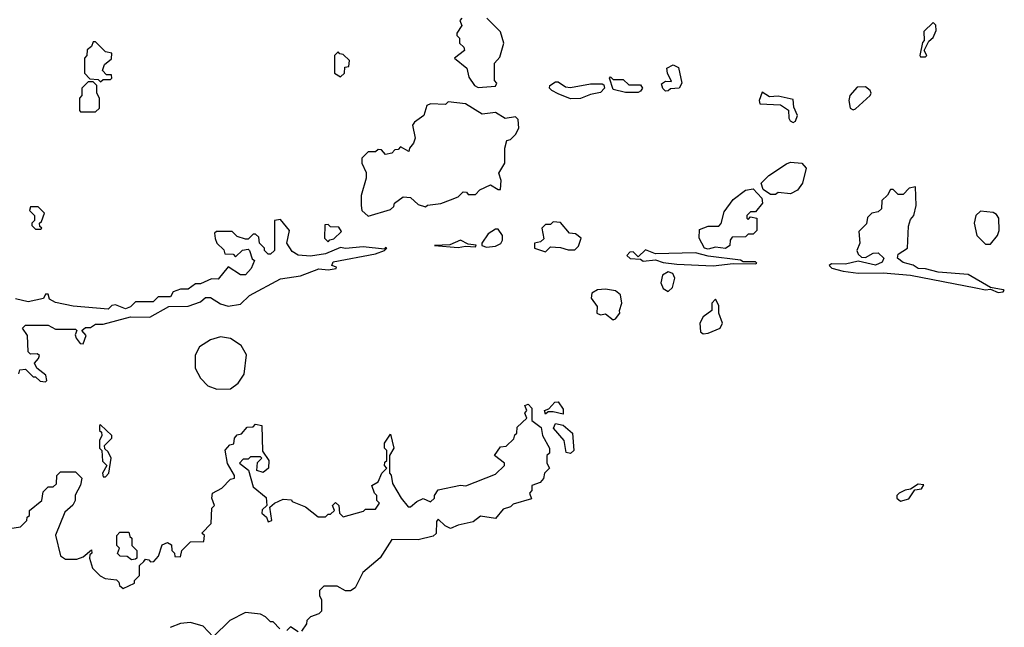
# Model space of a CAD drawing. Extents: x 2769579 to 2883812, y 684207 to 828660.
# Tile 428 of 505: x 2817401 to 2821340, y 799418 to 801849. Entities that reach past the tile are written whole.
import ezdxf

# ---------------------------------------------------------------- set-up
doc = ezdxf.new("R2010")
doc.units = 0

msp = doc.modelspace()

# ---------------------------------------------------------------- linework, layer by layer
at = {"layer": '0CON02XD'}
for points in [[(2819170, 801855), (2819162.5, 801845), (2819170, 801825), (2819150, 801795), (2819150, 801785), (2819160, 801775), (2819160, 801755), (2819178.3, 801738.3), (2819180, 801725), (2819140, 801695), (2819190, 801655), (2819198.3, 801618.3), (2819220, 801585), (2819235, 801577.5)], [(2819235, 801577.5), (2819305, 801582.5), (2819310, 801595), (2819300, 801605), (2819300, 801675), (2819321.7, 801698.3), (2819337.5, 801755), (2819325, 801800), (2819270, 801855)], [(2821025, 801700), (2821030, 801705), (2821020, 801725), (2821037.5, 801762.5), (2821055, 801777.5), (2821068, 801805), (2821066.4, 801826.4), (2821055, 801837.5), (2821018.3, 801801.7), (2821020, 801765), (2821013, 801757), (2821002.5, 801705), (2821005, 801700), (2821025, 801700)], [(2817725, 801600), (2817735, 801610), (2817765, 801610), (2817770, 801615), (2817768.3, 801628.3), (2817748.3, 801628.3), (2817732.5, 801645), (2817740, 801670), (2817768.3, 801691.7), (2817770, 801715), (2817745, 801720), (2817705, 801760), (2817695, 801760), (2817688.3, 801741.7), (2817671.7, 801728.3), (2817670, 801705), (2817660, 801695), (2817660, 801635), (2817681.7, 801611.7), (2817715, 801610), (2817725, 801600)], [(2818685, 801620), (2818700, 801635), (2818701.7, 801658.3), (2818718.3, 801661.7), (2818720, 801685), (2818695, 801710), (2818681.7, 801711.7), (2818675, 801720), (2818660, 801705), (2818660, 801635), (2818685, 801620)], [(2819985, 801563.3), (2819973.6, 801573.6), (2819968.3, 801591.7), (2819985, 801602.5), (2820008.3, 801601.7), (2819992.5, 801635), (2819990, 801655), (2820015, 801667.5), (2820037, 801657), (2820050, 801595), (2820040, 801575), (2820005, 801572.5), (2819995, 801563.8), (2819985, 801563.3)], [(2819875, 801557.5), (2819825, 801557.5), (2819775, 801570), (2819760, 801615), (2819765, 801620), (2819775, 801610), (2819815, 801610), (2819838.3, 801588.3), (2819885, 801587.5), (2819892.5, 801575), (2819885, 801562.5), (2819875, 801557.5)], [(2817705, 801480), (2817720, 801495), (2817720, 801535), (2817710, 801555), (2817710, 801585), (2817695, 801600), (2817675, 801600), (2817650, 801575), (2817650, 801545), (2817640, 801535), (2817640, 801485), (2817645, 801480), (2817705, 801480)], [(2819605, 801532.5), (2819555, 801552.5), (2819530, 801565), (2819520, 801575), (2819522.5, 801585), (2819545, 801600), (2819555, 801600), (2819585, 801580), (2819605, 801577.5), (2819685, 801592.5), (2819731.7, 801591.7), (2819738.3, 801588.3), (2819740, 801575), (2819725, 801557.5), (2819685, 801550), (2819645, 801533.3), (2819605, 801532.5)], [(2820735, 801487.5), (2820745, 801492.5), (2820803.3, 801545), (2820807.5, 801555), (2820803.3, 801565), (2820785, 801580), (2820751.7, 801578.3), (2820722.5, 801545), (2820717.5, 801525), (2820723.3, 801495), (2820735, 801487.5)], [(2820495, 801437.5), (2820505, 801442.5), (2820512.5, 801465), (2820498.3, 801498.3), (2820495, 801530), (2820435, 801542.5), (2820400.7, 801540.7), (2820371.7, 801558.3), (2820360, 801525), (2820361.7, 801511.7), (2820445, 801507.5), (2820476.7, 801486.7), (2820477.5, 801455), (2820483.6, 801443.6), (2820495, 801437.5)], [(2818795, 801062.5), (2818885, 801090), (2818898.3, 801101.7), (2818900, 801115), (2818935, 801140), (2818965, 801137.5), (2818995, 801110), (2819025, 801100), (2819033, 801107), (2819086.4, 801113.6), (2819125, 801127.5), (2819155, 801140), (2819175, 801160), (2819188.3, 801158.3), (2819195, 801150), (2819225, 801150), (2819241.7, 801168.3), (2819285, 801187.5), (2819315, 801170), (2819325, 801170), (2819327.5, 801205), (2819317.5, 801235), (2819342.5, 801275), (2819342.5, 801335), (2819350, 801365), (2819365, 801370), (2819385, 801390), (2819397.5, 801415), (2819395, 801450), (2819385, 801460), (2819343, 801453), (2819305, 801477.5), (2819250.7, 801470.7), (2819185, 801512.5), (2819115, 801520), (2819105, 801510), (2819045, 801512.5), (2819030, 801505), (2819017.5, 801465), (2818980.7, 801439.3), (2818973, 801427), (2818983.8, 801375), (2818976.7, 801355), (2818960, 801335), (2818958.3, 801321.7), (2818925, 801340), (2818915, 801330), (2818901.7, 801328.3), (2818890, 801315), (2818865, 801310), (2818848.3, 801328.3), (2818835, 801330), (2818825, 801320), (2818795, 801320), (2818770, 801295), (2818770, 801275), (2818787, 801237), (2818787.5, 801215), (2818767.5, 801145), (2818767.5, 801105), (2818770, 801085), (2818795, 801062.5)], [(2820425, 801150), (2820405, 801150), (2820375, 801170), (2820367.5, 801195), (2820397.5, 801225), (2820468.3, 801271.7), (2820485, 801278.8), (2820530, 801275), (2820547.5, 801255), (2820533.3, 801195), (2820513, 801167), (2820485, 801152.5), (2820435, 801157.5), (2820425, 801150)], [(2820155, 800930), (2820141.2, 800935), (2820120, 800975), (2820121.2, 801008.8), (2820155, 801023.3), (2820197.5, 801022.5), (2820206.7, 801033.3), (2820220, 801080), (2820255, 801130), (2820305, 801166.2), (2820335, 801172.5), (2820370, 801135), (2820372.5, 801115), (2820345, 801080), (2820325, 801080), (2820310, 801065), (2820310, 801055), (2820315, 801050), (2820325, 801060), (2820350, 801055), (2820350, 801005), (2820335, 800990), (2820315, 800990), (2820305, 800980), (2820251.7, 800978.3), (2820243, 800967), (2820242.5, 800945), (2820225, 800933.8), (2820185, 800938), (2820155, 800930)], [(2821315, 800757.5), (2821335, 800760), (2821340, 800765), (2821335, 800767.5), (2821285, 800777.5), (2821195, 800828.8), (2821075, 800838), (2821025, 800852), (2820995, 800853.8), (2820975, 800866.2), (2820935, 800877.5), (2820912.5, 800895), (2820915, 800910), (2820952.5, 800935), (2820957, 801023), (2820965, 801050), (2820977.5, 801065), (2820987.5, 801105), (2820985, 801180), (2820960, 801175), (2820935, 801150), (2820915, 801150), (2820895, 801170), (2820885, 801170), (2820873, 801147), (2820850, 801125), (2820848.3, 801091.7), (2820835, 801080), (2820810, 801075), (2820793, 801057), (2820788.3, 801031.7), (2820758.3, 801001.7), (2820762.5, 800955), (2820750, 800925), (2820755, 800910), (2820768.3, 800898.3), (2820785, 800897.5), (2820815.9, 800914.1), (2820836, 800916), (2820857.5, 800895), (2820851.7, 800878.3), (2820825, 800866.2), (2820755, 800883.3), (2820705, 800871.2), (2820648.3, 800871.7), (2820640, 800865), (2820650, 800855), (2820695, 800842), (2820755, 800834), (2820855, 800836.2), (2820965, 800826.7), (2821226.4, 800776.4), (2821265, 800767.5), (2821285, 800770), (2821315, 800757.5)], [(2817485, 801010), (2817490, 801015), (2817481.7, 801021.7), (2817480, 801035), (2817488.3, 801041.7), (2817500, 801075), (2817475, 801100), (2817445, 801100), (2817440, 801085), (2817460, 801065), (2817460, 801045), (2817450, 801035), (2817450, 801025), (2817465, 801010), (2817485, 801010)], [(2821285, 800950), (2821312.5, 800985), (2821320, 801005), (2821317.5, 801055), (2821309.3, 801069.3), (2821295, 801077.5), (2821245, 801082.5), (2821226.7, 801065), (2821220, 801035), (2821230, 800985), (2821265, 800950), (2821285, 800950)], [(2817398.3, 800431.7), (2817401.7, 800448.3), (2817425, 800450), (2817455, 800420), (2817465, 800420), (2817483, 800403), (2817505, 800400), (2817510, 800405), (2817506.1, 800426.1), (2817470, 800455), (2817460, 800475), (2817477, 800493), (2817480, 800505), (2817471.7, 800511.7), (2817445, 800510), (2817435, 800520), (2817432.5, 800585), (2817412.5, 800615), (2817425, 800626.7), (2817515, 800626.2), (2817545, 800610), (2817625, 800610), (2817630, 800605), (2817622.5, 800587.5), (2817627.5, 800575), (2817643.6, 800553.6), (2817655, 800552.5), (2817667.5, 800585), (2817650, 800605), (2817665, 800617.5), (2817685, 800617.5), (2817705, 800630), (2817735, 800630), (2817845, 800660), (2817921.7, 800658.3), (2817998.3, 800701.7), (2818075, 800702.5), (2818125, 800720), (2818145, 800737.5), (2818165, 800737.5), (2818205, 800712.5), (2818235, 800702.5), (2818285, 800710), (2818320, 800745), (2818445, 800812.5), (2818525, 800823.3), (2818598.3, 800851.7), (2818635, 800847.5), (2818667, 800853), (2818668.3, 800858.3), (2818650, 800865), (2818655, 800880), (2818825, 800912.5), (2818860, 800925), (2818870, 800935), (2818865, 800937.5), (2818860, 800930), (2818775, 800940), (2818705, 800933.3), (2818685, 800937.5), (2818625, 800912.5), (2818565, 800902), (2818515, 800906.7), (2818490.7, 800920.7), (2818470, 800955), (2818480, 801005), (2818445, 801050), (2818420, 801045), (2818420, 800925), (2818405, 800910), (2818395, 800910), (2818380, 800925), (2818380, 800935), (2818360, 800955), (2818358.3, 800978.3), (2818345, 800990), (2818335, 800990), (2818315, 800970), (2818305, 800970), (2818271.7, 800981.7), (2818251.7, 801001.7), (2818188.3, 801001.7), (2818180, 800995), (2818183, 800973), (2818190, 800955), (2818218.3, 800928.3), (2818221.7, 800911.7), (2818255, 800910), (2818265, 800900), (2818293, 800927), (2818315, 800930), (2818320, 800925), (2818331.7, 800891.7), (2818340, 800885), (2818326.7, 800853.3), (2818305, 800827.5), (2818285, 800827.5), (2818235, 800860), (2818195, 800810), (2818168.3, 800811.7), (2818125, 800792.5), (2818105, 800792.5), (2818075, 800770), (2818045, 800770), (2818015, 800760), (2818005, 800740), (2817955, 800740), (2817935, 800720), (2817865, 800720), (2817845, 800700), (2817825, 800692.5), (2817785, 800707.5), (2817770, 800705), (2817755, 800690), (2817615, 800702.5), (2817545, 800717.5), (2817520.7, 800730.7), (2817515, 800750), (2817505, 800750), (2817497, 800733), (2817435, 800720), (2817385, 800732.5)], [(2818635, 800960), (2818641.7, 800968.3), (2818658.3, 800971.7), (2818688.3, 801001.7), (2818678.3, 801018.3), (2818645, 801020), (2818635, 801030), (2818621.7, 801028.3), (2818620, 800975), (2818635, 800960)], [(2819505, 800920), (2819525, 800940), (2819565, 800937.5), (2819595, 800927.5), (2819621.7, 800928.3), (2819637, 800943), (2819647.5, 800975), (2819625, 800992.5), (2819600, 800995), (2819565, 801037.5), (2819535, 801040), (2819525, 801030), (2819505, 801030), (2819490, 801015), (2819498.3, 800971.7), (2819485, 800960), (2819460, 800955), (2819460, 800935), (2819505, 800920)], [(2819268.3, 800938.3), (2819305, 800942.5), (2819326.4, 800953.6), (2819333, 800967), (2819332.5, 800985), (2819315, 801010), (2819305, 801010), (2819275, 800992.5), (2819250, 800955), (2819250, 800945), (2819268.3, 800938.3)], [(2819155, 800936.7), (2819185, 800942.5), (2819225, 800940), (2819227, 800947), (2819195, 800950), (2819165, 800966.7), (2819121.7, 800948.3), (2819060, 800945), (2819155, 800936.7)], [(2820175, 800864.2), (2820255, 800873.3), (2820345, 800872.5), (2820350, 800875), (2820345, 800880), (2820295, 800880), (2820285, 800886.7), (2820155, 800902), (2820105, 800916.2), (2819945, 800912.5), (2819905, 800927.5), (2819875, 800900), (2819855, 800920), (2819841.7, 800918.3), (2819830, 800905), (2819843, 800893), (2819885, 800890), (2819895, 800883.3), (2819945, 800887.5), (2819975, 800876.7), (2820030.5, 800870.5), (2820175, 800864.2)], [(2819995, 800761.2), (2820013.1, 800776.9), (2820022.5, 800815), (2820013.8, 800833.8), (2819995, 800840), (2819972.8, 800827.2), (2819965.6, 800795.6), (2819975, 800773.3), (2819995, 800761.2)], [(2819775, 800647.5), (2819785, 800652.5), (2819802.5, 800675), (2819800, 800685), (2819810, 800715), (2819805, 800747.5), (2819785, 800763.3), (2819745, 800771.2), (2819712, 800768), (2819690, 800755), (2819687.5, 800735), (2819711.7, 800701.7), (2819710, 800675), (2819725, 800667.5), (2819745, 800672.5), (2819775, 800647.5)], [(2820135, 800592.5), (2820155, 800594), (2820203.3, 800615), (2820212.5, 800635), (2820197.5, 800675), (2820197.5, 800705), (2820185, 800730), (2820170, 800715), (2820170, 800685), (2820135, 800660), (2820122.5, 800635), (2820125, 800600), (2820135, 800592.5)], [(2818190.5, 800370.5), (2818245, 800372), (2818275.7, 800394.3), (2818299.5, 800430.5), (2818308.3, 800508.3), (2818287.5, 800545), (2818245, 800573.3), (2818205, 800580), (2818165, 800567.5), (2818120.7, 800539.3), (2818103.6, 800506.4), (2818103.3, 800455), (2818123.9, 800413.9), (2818153.9, 800383.9), (2818190.5, 800370.5)], [(2819575, 800270), (2819535, 800280), (2819515, 800280), (2819505, 800270), (2819500, 800285), (2819518.3, 800291.7), (2819541.7, 800318.3), (2819555, 800320), (2819575, 800290), (2819575, 800270)], [(2817898.3, 799681.7), (2817905, 799690), (2817918.3, 799688.3), (2817925, 799680), (2817938.3, 799681.7), (2817957, 799703), (2817971.7, 799748.3), (2817993, 799757), (2818008.3, 799748.3), (2818010, 799725), (2818020, 799715), (2818021.7, 799701.7), (2818045, 799700), (2818050, 799725), (2818085, 799760), (2818138.3, 799761.7), (2818140, 799785), (2818130, 799795), (2818167, 799833), (2818170, 799895), (2818180, 799905), (2818170, 799935), (2818172.5, 799955), (2818210, 799975), (2818245, 800010), (2818260, 800015), (2818260, 800025), (2818233, 800073), (2818223, 800127), (2818241.7, 800148.3), (2818258.3, 800151.7), (2818260, 800175), (2818271.7, 800188.3), (2818288.3, 800191.7), (2818311.7, 800218.3), (2818335, 800220), (2818345, 800230), (2818370, 800225), (2818372.5, 800122.5), (2818397.5, 800085), (2818396.7, 800055), (2818375, 800037.5), (2818350, 800045), (2818353, 800077), (2818370, 800095), (2818365, 800100), (2818325, 800100), (2818315, 800090), (2818295, 800090), (2818280, 800075), (2818317, 800047), (2818335, 799980), (2818387, 799937), (2818390, 799905), (2818371.7, 799888.3), (2818370, 799875), (2818388.3, 799858.3), (2818395, 799840), (2818410, 799845), (2818401.7, 799898.3), (2818420, 799915), (2818455, 799930), (2818488.3, 799928.3), (2818491.7, 799921.7), (2818545, 799900), (2818595, 799860), (2818625, 799860), (2818635, 799870), (2818645, 799870), (2818660, 799885), (2818652.5, 799905), (2818665, 799917.5), (2818677.5, 799905), (2818680, 799875), (2818695, 799860), (2818777, 799883), (2818785, 799890), (2818825, 799890), (2818840, 799915), (2818830, 799925), (2818830, 799945), (2818820, 799955), (2818810, 799985), (2818835, 800000), (2818850, 800035), (2818870, 800055), (2818860, 800065), (2818861.7, 800078.3), (2818870, 800085), (2818870, 800125), (2818860, 800135), (2818860, 800155), (2818885, 800190), (2818897.5, 800135), (2818880, 800105), (2818880, 800035), (2818887, 800027), (2818893, 799993), (2818927.5, 799935), (2818955, 799900), (2818965, 799900), (2818989.3, 799920.7), (2819015, 799932.5), (2819045, 799920), (2819060, 799935), (2819060, 799945), (2819075, 799967.5), (2819165, 799986.7), (2819186.1, 799983.9), (2819305, 800030), (2819340, 800065), (2819340, 800075), (2819300, 800105), (2819325, 800140), (2819347, 800143), (2819378.3, 800171.7), (2819381.7, 800188.3), (2819390, 800195), (2819391.7, 800218.3), (2819430, 800255), (2819422.5, 800275), (2819430, 800285), (2819422.5, 800305), (2819435, 800310), (2819450, 800295), (2819450, 800245), (2819487, 800217), (2819493.3, 800185), (2819520, 800135), (2819520, 800115), (2819510, 800105), (2819510, 800075), (2819520, 800055), (2819500, 800035), (2819497, 800013), (2819483, 799997), (2819450, 799985), (2819450, 799965), (2819440, 799955), (2819448.3, 799931.7), (2819375, 799910), (2819365, 799900), (2819335, 799890), (2819305, 799852.5), (2819245, 799862.5), (2819215, 799840), (2819155, 799826.7), (2819125, 799812.5), (2819103.3, 799823.3), (2819075, 799850), (2819068.3, 799841.7), (2819067, 799793), (2819055, 799782.5), (2818995, 799767.5), (2818890.5, 799769.5), (2818843.9, 799696.1), (2818773.6, 799636.4), (2818743.9, 799576.1), (2818725, 799563.3), (2818705, 799563.3), (2818671.7, 799581.7), (2818618.3, 799581.7), (2818600, 799565), (2818600, 799545), (2818608.3, 799528.3), (2818608.3, 799481.7), (2818598.3, 799471.7), (2818565, 799460), (2818550, 799445), (2818548.3, 799431.7), (2818528.3, 799401.7)], [(2817745, 800020), (2817757.5, 800035), (2817767.5, 800095), (2817755, 800120), (2817741.7, 800131.7), (2817740, 800145), (2817770, 800175), (2817770, 800185), (2817725, 800227.5), (2817720, 800225), (2817720, 800205), (2817728.3, 800198.3), (2817730, 800185), (2817720, 800165), (2817720, 800135), (2817730, 800125), (2817733, 800083), (2817750, 800065), (2817732.5, 800035), (2817735, 800020), (2817745, 800020)], [(2819605, 800112.5), (2819587, 800117), (2819578.8, 800165), (2819536.2, 800215), (2819545, 800233.3), (2819575, 800226.2), (2819612.5, 800195), (2819617.5, 800125), (2819605, 800112.5)], [(2817345, 799810), (2817405, 799820), (2817430, 799845), (2817431.7, 799858.3), (2817440, 799865), (2817440, 799885), (2817490, 799925), (2817495, 799960), (2817515, 799980), (2817535, 799980), (2817548.3, 799991.7), (2817550, 800025), (2817565, 800040), (2817625, 800040), (2817650, 800015), (2817643.9, 799986.1), (2817623, 799947), (2817622.5, 799925), (2817613.3, 799906.7), (2817581.2, 799878.8), (2817543.9, 799786.1), (2817563.9, 799703.9), (2817585, 799690), (2817629.3, 799690.7), (2817655, 799700), (2817688.3, 799728.3), (2817690, 799715), (2817681.7, 799708.3), (2817680, 799695), (2817692.5, 799655), (2817723.6, 799623.6), (2817743, 799613), (2817788.3, 799608.3), (2817798.3, 799598.3), (2817800, 799585), (2817815, 799572.5), (2817860, 799595), (2817860, 799605), (2817880, 799625), (2817880, 799665), (2817898.3, 799681.7)], [(2820925, 799922.5), (2820958.3, 799931.7), (2820981.7, 799968.3), (2821008.3, 799971.7), (2821018.3, 799988.3), (2820995, 799990), (2820965, 799970), (2820943, 799967), (2820920, 799955), (2820910, 799945), (2820910, 799935), (2820925, 799922.5)], [(2817848.3, 799688.3), (2817831.7, 799701.7), (2817803, 799703), (2817793, 799713), (2817800, 799735), (2817790, 799745), (2817790, 799785), (2817801.7, 799798.3), (2817838.3, 799798.3), (2817841.7, 799781.7), (2817850, 799775), (2817850, 799745), (2817870, 799725), (2817870, 799695), (2817865, 799690), (2817848.3, 799688.3)], [(2818441.7, 799411.7), (2818415, 799440), (2818405, 799440), (2818385, 799460), (2818365, 799470), (2818305, 799477.5), (2818242.5, 799445), (2818175, 799380), (2818135, 799422.5), (2818085, 799436.7), (2818045, 799432.5), (2818003, 799417)], [(2818515, 799400), (2818485, 799420), (2818470, 799405)]]:
    msp.add_lwpolyline(points, dxfattribs=at)

doc.saveas('drawing.dxf')
